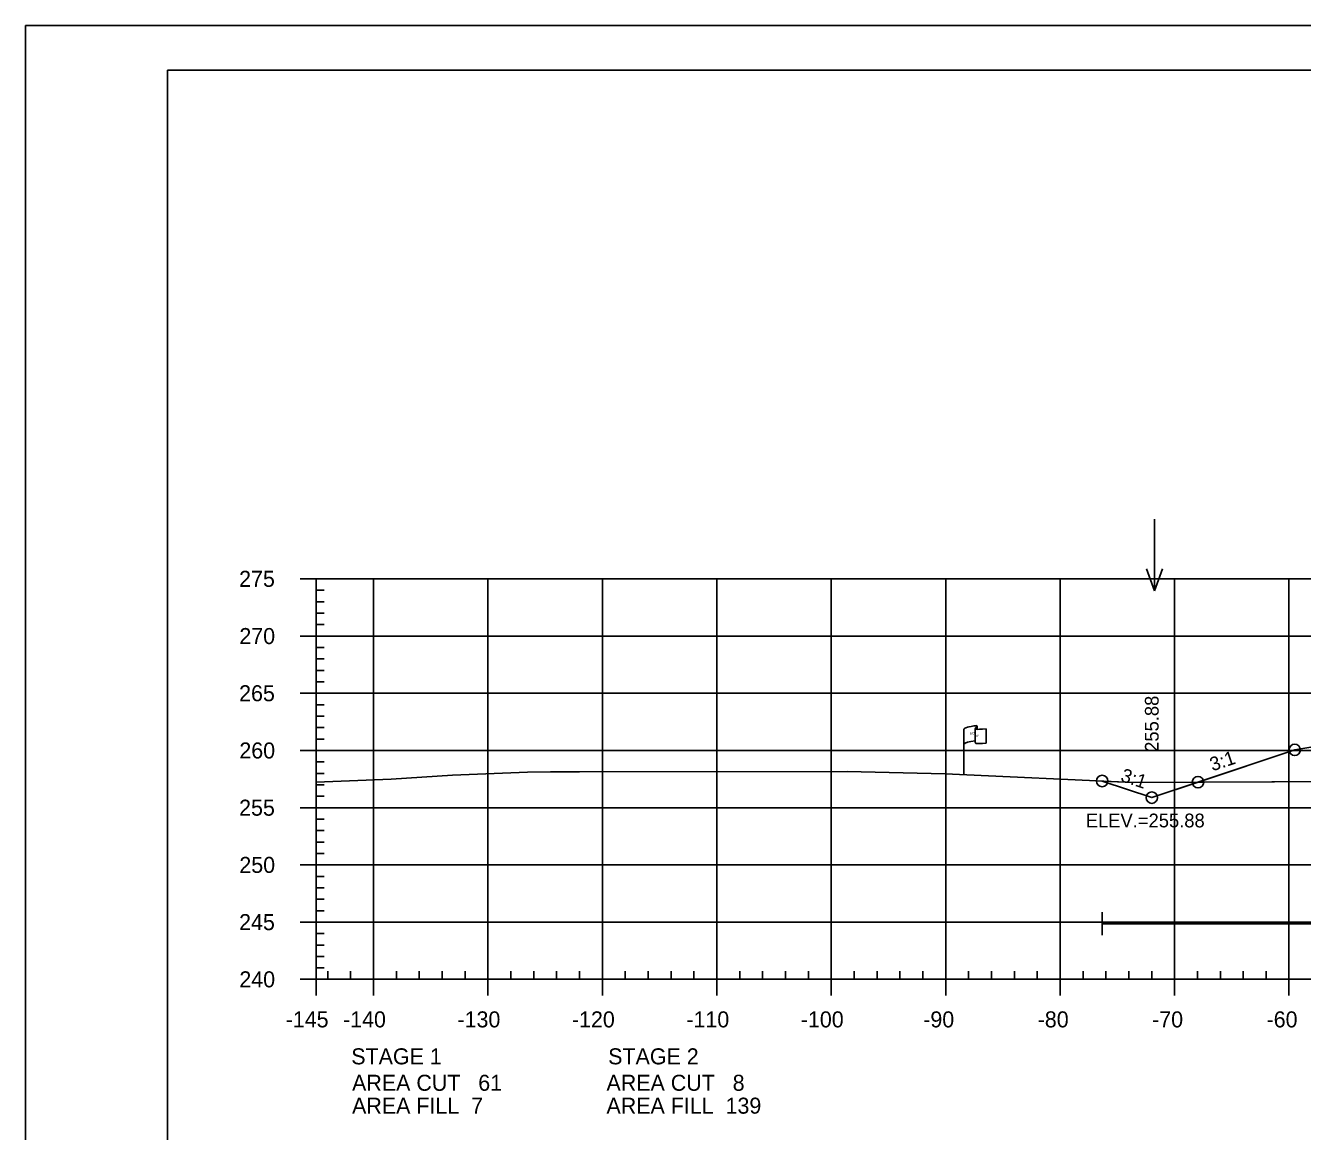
# Model space of a CAD drawing. Extents: x 1365647 to 1367999, y 387113 to 400173.
# Drawn here: x 1365723.7 to 1365835.3, y 391542.8 to 391639.5 of the extents above; entities that cross this region are included whole.
import ezdxf

# ---------------------------------------------------------------- set-up
doc = ezdxf.new("R2010")
doc.units = 0
for name, color, linetype in [('E_Existing ROW', 7, 'Continuous'), ('R_Axis', 7, 'Continuous'), ('R_Axis Annot', 7, 'Continuous'), ('R_Border', 7, 'Continuous'), ('R_Border Notes', 7, 'Continuous'), ('R_Contours', 7, 'Continuous'), ('R_Exist Surface', 7, 'Continuous'), ('R_Fin Surface', 7, 'Continuous'), ('R_Fin Surface Annot', 7, 'Continuous'), ('R_Grid', 7, 'Continuous'), ('R_No Plot', 7, 'Continuous'), ('R_Proposed Const Limits', 7, 'Continuous'), ('R_Water', 7, 'Continuous'), ('R_Water Annot', 7, 'Continuous')]:
    doc.layers.add(name, color=color, linetype=linetype)

msp = doc.modelspace()

# ---------------------------------------------------------------- linework, layer by layer
at = {"layer": 'E_Existing ROW'}
for p, q in [((1365805.69, 391574.02), (1365805.69, 391577.98)), ((1365806.68, 391578.07), (1365806.68, 391578.06)), ((1365806.68, 391578.06), (1365806.68, 391576.83)), ((1365806.85, 391578.23), (1365806.85, 391577.99)), ((1365807.62, 391578.03), (1365807.62, 391576.79))]:
    msp.add_line(p, q, dxfattribs=at)
for centre, radius, start, end in [((1365806.76, 391578.07), 0.078, 88.6458, 274.2828), ((1365806.77, 391578.23), 0.0783, 263.0712, 93.9564), ((1365806.76, 391576.83), 0.0783, 180, 273.9564)]:
    msp.add_arc(centre, radius, start, end, dxfattribs=at)
for centre, major_axis, ratio, start_param, end_param in [((1365807.27, 391578.02), (-1.58, -0.04), 0.19887, 5.030368, 6.283185), ((1365807.98, 391578.13), (-1.23, -0.13), 0.052933, 0.159456, 1.268315), ((1365807.26, 391576.7), (-1.58, -0.04), 0.19887, 5.083035, 6.194897), ((1365807.98, 391576.89), (-1.23, -0.13), 0.052933, 0.159456, 1.268315)]:
    msp.add_ellipse(centre, major_axis=major_axis, ratio=ratio, start_param=start_param, end_param=end_param, dxfattribs=at)
at = {"layer": 'R_Axis'}
for p, q in [((1365747.69, 391591.14), (1365749.09, 391591.14)), ((1365749.09, 391556.14), (1365749.09, 391591.14)), ((1365749.09, 391590.14), (1365749.79, 391590.14)), ((1365749.09, 391589.14), (1365749.79, 391589.14)), ((1365749.09, 391588.14), (1365749.79, 391588.14)), ((1365749.09, 391587.14), (1365749.79, 391587.14)), ((1365747.69, 391586.14), (1365749.09, 391586.14)), ((1365749.09, 391585.14), (1365749.79, 391585.14)), ((1365749.09, 391584.14), (1365749.79, 391584.14)), ((1365749.09, 391583.14), (1365749.79, 391583.14)), ((1365749.09, 391582.14), (1365749.79, 391582.14)), ((1365747.69, 391581.14), (1365749.09, 391581.14)), ((1365749.09, 391580.14), (1365749.79, 391580.14)), ((1365749.09, 391579.14), (1365749.79, 391579.14)), ((1365749.09, 391578.14), (1365749.79, 391578.14)), ((1365749.09, 391577.14), (1365749.79, 391577.14)), ((1365747.69, 391576.14), (1365749.09, 391576.14)), ((1365749.09, 391575.14), (1365749.79, 391575.14)), ((1365749.09, 391574.14), (1365749.79, 391574.14)), ((1365749.09, 391573.14), (1365749.79, 391573.14)), ((1365749.09, 391572.14), (1365749.79, 391572.14)), ((1365747.69, 391571.14), (1365749.09, 391571.14)), ((1365749.09, 391570.14), (1365749.79, 391570.14)), ((1365749.09, 391569.14), (1365749.79, 391569.14)), ((1365749.09, 391568.14), (1365749.79, 391568.14)), ((1365749.09, 391567.14), (1365749.79, 391567.14)), ((1365747.69, 391566.14), (1365749.09, 391566.14)), ((1365749.09, 391565.14), (1365749.79, 391565.14)), ((1365749.09, 391564.14), (1365749.79, 391564.14)), ((1365749.09, 391563.14), (1365749.79, 391563.14)), ((1365749.09, 391562.14), (1365749.79, 391562.14)), ((1365747.69, 391561.14), (1365749.09, 391561.14)), ((1365749.09, 391560.14), (1365749.79, 391560.14)), ((1365749.09, 391559.14), (1365749.79, 391559.14)), ((1365749.09, 391558.14), (1365749.79, 391558.14)), ((1365749.09, 391557.14), (1365749.79, 391557.14)), ((1365749.09, 391556.14), (1365749.09, 391556.84)), ((1365750.09, 391556.14), (1365750.09, 391556.84)), ((1365752.09, 391556.14), (1365752.09, 391556.84)), ((1365756.09, 391556.14), (1365756.09, 391556.84)), ((1365758.09, 391556.14), (1365758.09, 391556.84)), ((1365760.09, 391556.14), (1365760.09, 391556.84)), ((1365762.09, 391556.14), (1365762.09, 391556.84)), ((1365766.09, 391556.14), (1365766.09, 391556.84)), ((1365768.09, 391556.14), (1365768.09, 391556.84)), ((1365770.09, 391556.14), (1365770.09, 391556.84)), ((1365772.09, 391556.14), (1365772.09, 391556.84)), ((1365776.09, 391556.14), (1365776.09, 391556.84)), ((1365778.09, 391556.14), (1365778.09, 391556.84)), ((1365780.09, 391556.14), (1365780.09, 391556.84)), ((1365782.09, 391556.14), (1365782.09, 391556.84)), ((1365786.09, 391556.14), (1365786.09, 391556.84)), ((1365788.09, 391556.14), (1365788.09, 391556.84)), ((1365790.09, 391556.14), (1365790.09, 391556.84)), ((1365792.09, 391556.14), (1365792.09, 391556.84)), ((1365796.09, 391556.14), (1365796.09, 391556.84)), ((1365798.09, 391556.14), (1365798.09, 391556.84)), ((1365800.09, 391556.14), (1365800.09, 391556.84)), ((1365802.09, 391556.14), (1365802.09, 391556.84)), ((1365806.09, 391556.14), (1365806.09, 391556.84)), ((1365808.09, 391556.14), (1365808.09, 391556.84)), ((1365810.09, 391556.14), (1365810.09, 391556.84)), ((1365812.09, 391556.14), (1365812.09, 391556.84)), ((1365816.09, 391556.14), (1365816.09, 391556.84)), ((1365818.09, 391556.14), (1365818.09, 391556.84)), ((1365820.09, 391556.14), (1365820.09, 391556.84)), ((1365822.09, 391556.14), (1365822.09, 391556.84)), ((1365826.09, 391556.14), (1365826.09, 391556.84)), ((1365828.09, 391556.14), (1365828.09, 391556.84)), ((1365830.09, 391556.14), (1365830.09, 391556.84)), ((1365832.09, 391556.14), (1365832.09, 391556.84)), ((1365747.69, 391556.14), (1365749.09, 391556.14)), ((1365749.09, 391556.14), (1366039.09, 391556.14)), ((1365749.09, 391554.74), (1365749.09, 391556.14)), ((1365754.09, 391554.74), (1365754.09, 391556.14)), ((1365764.09, 391554.74), (1365764.09, 391556.14)), ((1365774.09, 391554.74), (1365774.09, 391556.14)), ((1365784.09, 391554.74), (1365784.09, 391556.14)), ((1365794.09, 391554.74), (1365794.09, 391556.14)), ((1365804.09, 391554.74), (1365804.09, 391556.14)), ((1365814.09, 391554.74), (1365814.09, 391556.14)), ((1365824.09, 391554.74), (1365824.09, 391556.14)), ((1365834.09, 391554.74), (1365834.09, 391556.14))]:
    msp.add_line(p, q, dxfattribs=at)
at = {"layer": 'R_Border'}
for p, q in [((1365736.09, 391635.6), (1366052.27, 391635.6)), ((1365736.09, 391430.14), (1365736.09, 391635.6))]:
    msp.add_line(p, q, dxfattribs=at)
at = {"layer": 'R_Contours'}
for points in [[(1365826.14, 391573.37), (1365839.01, 391573.43), (1365839.02, 391573.43), (1365839.03, 391573.43), (1365857.61, 391573.33), (1365861.88, 391574.04), (1365862.73, 391574.16), (1365863.16, 391574.29), (1365866.58, 391575.31), (1365870.64, 391576.47), (1365871.98, 391576.88), (1365862.59, 391577.8), (1365841.78, 391577.38), (1365834.59, 391576.19)], [(1365817.76, 391573.47), (1365820.43, 391573.34), (1365826.14, 391573.37), (1365822.1, 391572.02)]]:
    msp.add_lwpolyline(points, close=True, dxfattribs=at)
at = {"layer": 'R_Exist Surface'}
msp.add_lwpolyline([(1365749.09, 391573.38), (1365755.65, 391573.63), (1365761, 391573.99), (1365767.54, 391574.24), (1365769.57, 391574.28), (1365772.1, 391574.26), (1365795.48, 391574.31), (1365804.04, 391574.1), (1365820.43, 391573.34), (1365839.01, 391573.43)], dxfattribs=at)
at = {"layer": 'R_Fin Surface'}
msp.add_lwpolyline([(1365817.76, 391573.47), (1365822.1, 391572.02), (1365834.59, 391576.19), (1365841.78, 391577.38), (1365856.59, 391579.85), (1365862.59, 391579.26), (1365864.59, 391579.07), (1365894.09, 391576.18), (1365923.59, 391573.29), (1365925.59, 391573.09), (1365931.59, 391572.5), (1365953.01, 391568.93), (1365953.59, 391568.84), (1365961.46, 391571.46)], dxfattribs=at)
at = {"layer": 'R_Grid'}
for p, q in [((1365749.09, 391591.14), (1366039.09, 391591.14)), ((1365749.09, 391556.14), (1365749.09, 391591.14)), ((1365754.09, 391556.14), (1365754.09, 391591.14)), ((1365764.09, 391556.14), (1365764.09, 391591.14)), ((1365774.09, 391556.14), (1365774.09, 391591.14)), ((1365784.09, 391556.14), (1365784.09, 391591.14)), ((1365794.09, 391556.14), (1365794.09, 391591.14)), ((1365804.09, 391556.14), (1365804.09, 391591.14)), ((1365814.09, 391556.14), (1365814.09, 391591.14)), ((1365824.09, 391556.14), (1365824.09, 391591.14)), ((1365834.09, 391556.14), (1365834.09, 391591.14)), ((1365749.09, 391586.14), (1366039.09, 391586.14)), ((1365749.09, 391581.14), (1366039.09, 391581.14)), ((1365749.09, 391576.14), (1366039.09, 391576.14)), ((1365749.09, 391571.14), (1366039.09, 391571.14)), ((1365749.09, 391566.14), (1366039.09, 391566.14)), ((1365749.09, 391561.14), (1366039.09, 391561.14)), ((1365749.09, 391556.14), (1366039.09, 391556.14))]:
    msp.add_line(p, q, dxfattribs=at)
at = {"layer": 'R_No Plot'}
msp.add_line((1365723.69, 391639.49), (1366057.03, 391639.49), dxfattribs=at)
msp.add_lwpolyline([(1365723.69, 391639.49), (1366057.03, 391639.49), (1366057.03, 391426.16), (1365723.69, 391426.16)], close=True, dxfattribs=at)
for centre in [(1365834.59, 391576.19), (1365834.59, 391576.19), (1365834.59, 391576.19), (1365834.59, 391576.19), (1365834.59, 391576.19), (1365817.76, 391573.47), (1365826.14, 391573.37), (1365826.14, 391573.37), (1365822.1, 391572.02)]:
    msp.add_circle(centre, 0.5, dxfattribs=at)
at = {"layer": 'R_Proposed Const Limits'}
msp.add_lwpolyline([(1365822.1, 391572.02), (1365817.76, 391573.47)], dxfattribs=at)
at = {"layer": 'R_Water'}
for p, q in [((1365817.76, 391560), (1365817.76, 391562)), ((1365817.76, 391561), (1365878.99, 391561))]:
    msp.add_line(p, q, dxfattribs=at)
at = {"layer": 'R_Water Annot'}
for p, q in [((1365822.35, 391596.36), (1365822.35, 391590.08)), ((1365822.35, 391590.08), (1365821.65, 391592)), ((1365822.35, 391590.08), (1365823.05, 391592))]:
    msp.add_line(p, q, dxfattribs=at)

# ---------------------------------------------------------------- texts
at = {"layer": 'E_Existing ROW'}
for s, height, rotation, p in [('R ', 0.2, 9.9884, (1365806.21, 391577.48)), (' O', 0.2, 9.9884, (1365806.35, 391577.52)), ('DWB 11-9-07', 0.001, 90, (1365806.85, 391577.99)), ('W', 0.2, 351.1788, (1365806.68, 391577.35)), ('DWB 11-9-07', 0.001, 5.0717, (1365807.61, 391576.79)), ('DWB 11-9-07', 0.001, 90, (1365805.69, 391574.02))]:
    msp.add_text(s, height=height, rotation=rotation, dxfattribs=at).set_placement(p)
at = {"layer": 'R_Axis Annot'}
for s, p in [('275', (1365742.35, 391590.44)), ('270', (1365742.37, 391585.44)), ('265', (1365742.35, 391580.44)), ('260', (1365742.37, 391575.44)), ('255', (1365742.35, 391570.44)), ('250', (1365742.37, 391565.44)), ('245', (1365742.35, 391560.44)), ('240', (1365742.37, 391555.44)), ('-145', (1365746.42, 391551.94)), ('-140', (1365751.43, 391551.94)), ('-130', (1365761.43, 391551.94)), ('-120', (1365771.43, 391551.94)), ('-110', (1365781.43, 391551.94)), ('-100', (1365791.43, 391551.94)), ('-90', (1365802.13, 391551.94)), ('-80', (1365812.13, 391551.94)), ('-70', (1365822.13, 391551.94)), ('-60', (1365832.13, 391551.94)), ('STAGE 1', (1365752.15, 391548.71)), ('STAGE 2', (1365774.6, 391548.71)), ('AREA CUT   61', (1365752.22, 391546.4)), ('AREA CUT   8', (1365774.45, 391546.4)), ('AREA FILL  7', (1365752.22, 391544.4)), ('AREA FILL  139', (1365774.45, 391544.4))]:
    msp.add_text(s, height=1.4, dxfattribs=at).set_placement(p)
at = {"layer": 'R_Border Notes'}
msp.add_text('ELEV.=255.88', height=1.2, dxfattribs=at).set_placement((1365816.33, 391569.42))
at = {"layer": 'R_Fin Surface Annot'}
for s, rotation, p in [('255.88', 90, (1365822.7, 391576.02)), ('3:1', 18.4349, (1365827.4, 391574.31)), ('3:1', 341.5651, (1365819.3, 391573.48))]:
    msp.add_text(s, height=1.2, rotation=rotation, dxfattribs=at).set_placement(p)

doc.saveas('drawing.dxf')
